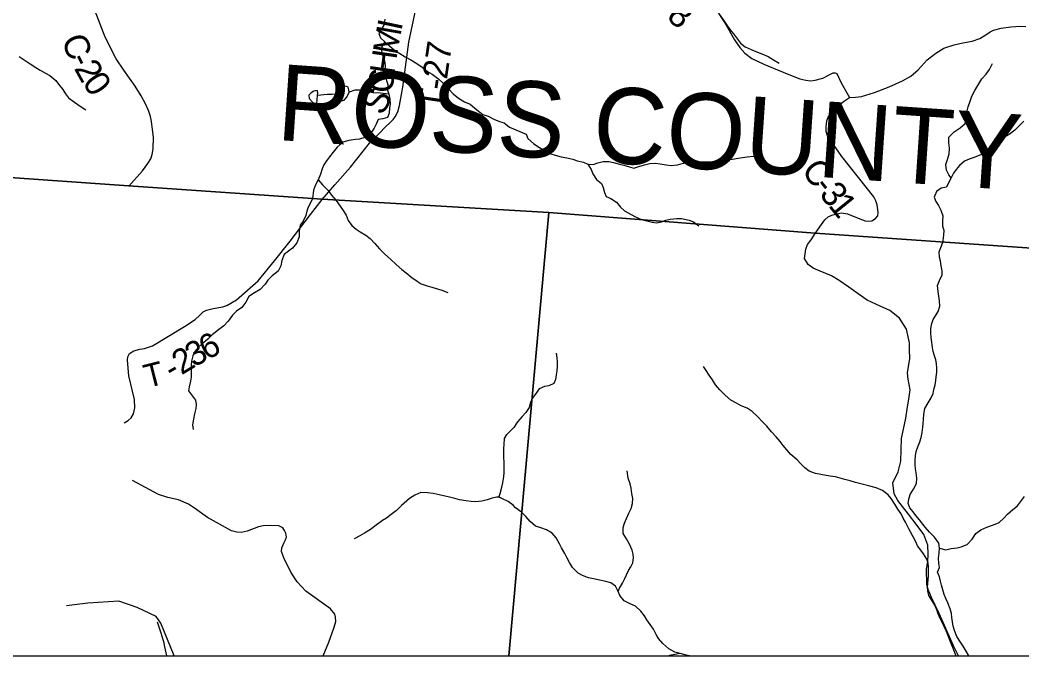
# Model space of a CAD drawing. Extents: x -139 to 835, y 0 to 440.
# Drawn here: x 470.9 to 550, y 185.1 to 235.3 of the extents above; entities that cross this region are included whole.
import ezdxf

# ---------------------------------------------------------------- set-up
doc = ezdxf.new("R2010")
doc.units = 0
for name, color, linetype in [('Default', 7, 'Continuous'), ('GM_X_County_Road', 7, 'Continuous'), ('GM_X_County_Road_Text', 7, 'Continuous'), ('GM_X_County_Text', 7, 'Continuous'), ('GM_X_Major_River', 7, 'Continuous'), ('GM_X_Minor_Lake', 7, 'Continuous'), ('GM_X_Minor_River', 7, 'Continuous'), ('GM_X_Township_Road', 7, 'Continuous'), ('GM_X_Township_Road_Text', 7, 'Continuous'), ('SH_Cut_Line', 7, 'Continuous')]:
    doc.layers.add(name, color=color, linetype=linetype)

msp = doc.modelspace()

# ---------------------------------------------------------------- linework, layer by layer
at = {"layer": 'Default'}
msp.add_lwpolyline([(373.24, 306.128), (373.24, 228.621), (390.412, 227.867), (402.968, 227.036), (407.389, 226.858), (433.728, 225.419), (479.461, 222.215), (494.743, 221.147), (512.652, 220.106), (533.705, 218.461), (553.865, 217.083)], dxfattribs=at)
for points in [[(373.24, 228.621), (373.24, 185.075), (509.507, 185.075), (512.652, 220.106), (494.743, 221.147), (479.461, 222.215), (433.728, 225.419), (407.389, 226.858), (402.968, 227.036), (390.412, 227.867)], [(509.507, 185.075), (607.596, 185.075), (607.596, 213.413), (553.865, 217.083), (533.705, 218.461), (512.652, 220.106)]]:
    msp.add_lwpolyline(points, close=True, dxfattribs=at)
at = {"layer": 'GM_X_County_Road'}
for points in [[(479.468, 222.198), (480.567, 223.384), (480.976, 223.986), (481.209, 224.353), (481.322, 224.698), (481.413, 225.128), (481.438, 226.051), (481.35, 226.653), (481.277, 227.291), (481.197, 227.701), (481.04, 228.172), (480.806, 228.693), (480.444, 229.313), (479.983, 230.092), (479.089, 231.336), (478.488, 232.249), (478.239, 232.687), (477.966, 233.233), (477.62, 233.948), (475.755, 238.766)], [(525.746, 236.334), (526.581, 235.099), (527.323, 233.748), (527.763, 233.152), (528.146, 232.695), (528.69, 232.269), (529.653, 231.823), (531.485, 231.067), (532.505, 230.674), (532.98, 230.546), (533.363, 230.493), (533.699, 230.556), (534.302, 230.716), (534.87, 231.014), (535.136, 231.142), (535.296, 231.14), (535.405, 231.08), (535.765, 230.359), (536.431, 229.197)], [(536.431, 229.197), (536.879, 229.217), (537.37, 229.267), (538.396, 229.592), (539.543, 230.021), (540.603, 230.508), (541.257, 230.87), (541.836, 231.368), (542.551, 232.16), (543.23, 232.692), (543.883, 233.077), (544.685, 233.348), (545.363, 233.518), (546.102, 233.631), (546.707, 233.847), (547.257, 234.202), (547.529, 234.379), (547.801, 234.503), (548.401, 234.659), (549.171, 234.784), (549.953, 234.836), (550.361, 234.805)], [(533.713, 218.444), (534.198, 219.152), (534.471, 219.517), (534.728, 219.762), (535.019, 219.885), (535.429, 220.006), (535.797, 220.079), (536.251, 219.994), (537.23, 219.593), (537.643, 219.437), (537.93, 219.417), (538.192, 219.445), (538.472, 219.618), (538.662, 219.841), (538.684, 220.104), (538.601, 220.72), (538.507, 221.023), (538.348, 221.352), (535.814, 224.533), (534.674, 226.171), (534.564, 226.502), (534.586, 226.863), (534.619, 227.343), (534.728, 227.624), (535.045, 228.095), (535.459, 228.485), (535.94, 228.886), (536.431, 229.197)], [(545.036, 185.075), (544.648, 185.882), (543.504, 188.426), (542.894, 189.704), (542.64, 190.319), (542.541, 190.716), (542.503, 191.964), (542.601, 192.503), (542.634, 193.115), (542.616, 193.835), (542.287, 194.679), (541.697, 195.489), (541.068, 196.287), (540.618, 196.868), (540.233, 197.364), (539.952, 197.87), (539.832, 198.748), (540.272, 199.631), (540.464, 200.457), (540.537, 202.256), (540.869, 203.861), (540.968, 204.567), (541.136, 205.55), (541.221, 206.101), (541.048, 206.93), (540.989, 207.447), (541.197, 208.56), (541.154, 209.281), (541.147, 209.809), (540.925, 210.891), (540.374, 211.749), (539.599, 212.369), (538.834, 212.7), (537.823, 213.191), (537.112, 213.69), (536.362, 214.202), (535.599, 214.738), (535.004, 215.092), (534.096, 215.461), (533.538, 215.719), (533.164, 215.998), (532.856, 216.469), (532.969, 217.2), (533.091, 217.571), (533.384, 217.946), (533.713, 218.444)], [(483.068, 185.075), (482.016, 187.666), (481.646, 188.18), (480.134, 188.913), (478.686, 189.401), (476.237, 189.249), (474.558, 189.025)]]:
    msp.add_lwpolyline(points, dxfattribs=at)
at = {"layer": 'GM_X_Major_River'}
for points in [[(508.739, 197.617), (508.54, 197.627), (508.198, 197.535), (507.778, 197.395), (507.358, 197.292), (506.899, 197.261), (506.533, 197.265), (506.142, 197.318), (505.607, 197.42), (505.229, 197.509), (504.708, 197.635), (504.342, 197.711), (503.991, 197.799), (503.534, 197.912), (503.064, 197.966), (502.541, 197.984), (502.081, 197.773), (501.658, 197.514), (501.009, 196.957), (500.623, 196.553), (500.213, 196.245), (499.843, 195.961), (499.513, 195.785), (499.01, 195.418), (498.573, 195.063), (498.111, 194.768), (497.742, 194.556), (497.293, 194.333)], [(510.016, 196.777), (509.851, 196.975), (509.45, 197.268), (508.995, 197.477), (508.739, 197.617)], [(523.777, 185.075), (523.612, 185.121), (523.041, 185.262), (522.625, 185.377), (522.147, 185.649), (521.659, 186.053), (521.315, 186.455), (521.138, 186.783), (520.925, 187.194), (520.67, 187.547), (520.404, 187.935), (520.214, 188.239), (519.934, 188.604), (519.498, 188.995), (519.084, 189.182), (518.619, 189.442), (518.261, 189.856), (518.15, 190.17), (517.923, 190.582), (517.55, 190.853), (517.16, 190.955), (516.653, 191.072), (516.315, 191.149), (515.808, 191.254), (515.315, 191.43), (514.967, 191.616), (514.545, 192.067), (514.305, 192.467), (514.09, 192.843), (513.914, 193.17), (513.661, 193.619), (513.498, 193.945), (513.246, 194.406), (512.927, 194.783), (512.475, 195.031), (512.035, 195.206), (511.606, 195.334), (511.182, 195.689), (510.851, 196.09), (510.505, 196.432), (510.016, 196.777)]]:
    msp.add_lwpolyline(points, dxfattribs=at)
at = {"layer": 'GM_X_Minor_Lake'}
for points in [[(494.378, 229.341), (494.407, 229.557), (494.37, 229.737), (494.095, 229.692), (493.885, 229.562), (493.712, 229.372), (493.722, 229.12), (494.005, 228.805), (494.2, 228.707), (494.33, 228.706)], [(496.876, 229.613), (496.852, 229.794), (496.803, 229.998), (496.686, 230.059), (496.49, 230.086), (496.255, 230.04), (496.057, 229.898), (495.99, 229.743), (496.169, 229.477), (496.153, 229.297), (496.125, 229.142), (496.24, 228.925), (496.501, 228.97), (496.674, 229.184), (496.794, 229.374)], [(496.794, 229.374), (496.876, 229.613)], [(494.33, 228.706), (494.378, 229.341)]]:
    msp.add_lwpolyline(points, dxfattribs=at)
at = {"layer": 'GM_X_Minor_River'}
for points in [[(499.71, 235.389), (499.652, 234.958), (499.411, 234.553), (499.224, 234.243), (499.35, 233.893), (499.698, 233.59), (500.086, 233.273), (500.473, 232.921), (500.822, 232.713), (501.314, 232.408), (501.768, 232.163), (502.234, 231.882), (502.648, 231.577), (503.074, 231.237), (503.437, 231.029), (503.967, 230.627), (504.328, 230.287), (504.74, 229.887), (505.113, 229.487), (505.513, 229.134), (506.006, 228.853), (506.46, 228.668), (506.976, 228.218), (507.441, 227.853), (507.87, 227.717), (508.311, 227.484), (508.766, 227.299), (509.13, 227.175), (509.556, 226.846)], [(526.122, 235.771), (526.454, 235.287), (526.672, 234.973), (526.967, 234.562), (527.249, 234.211), (527.556, 233.788), (527.813, 233.486), (528.174, 233.194), (528.641, 232.985), (529.017, 232.825), (529.496, 232.628), (529.989, 232.418), (530.416, 232.174), (530.855, 231.893)], [(499.698, 233.59), (499.458, 233.22), (499.454, 232.884), (499.515, 232.572), (499.691, 232.078), (499.725, 231.694), (499.693, 231.31), (499.676, 230.974), (499.801, 230.625), (499.939, 230.18), (499.907, 229.76), (500.02, 229.459), (500.093, 229.05), (500.114, 228.69), (500.084, 228.342), (500.052, 227.959), (499.904, 227.612), (499.55, 227.496), (499.183, 227.44), (499.022, 227.094), (498.874, 226.772), (498.647, 226.451), (498.119, 226.024), (497.713, 225.897), (497.386, 225.865), (496.85, 225.798), (496.391, 225.66), (495.928, 225.269), (495.623, 224.876), (495.33, 224.508), (495.091, 224.186), (494.878, 223.877), (494.756, 223.566), (494.619, 223.124), (494.444, 222.682), (494.229, 222.3), (494.08, 221.882), (493.981, 221.191)], [(470.813, 232.421), (471.214, 232.153), (471.693, 231.86), (472.133, 231.567), (472.483, 231.347), (472.898, 231.114), (473.234, 230.919), (473.699, 230.542), (473.93, 230.239), (474.251, 229.816), (474.481, 229.477), (474.699, 229.175), (475.19, 228.809), (475.643, 228.504), (476.07, 228.212)], [(544.45, 222.835), (544.271, 223.077), (544.093, 223.438), (544.02, 223.895), (544.156, 224.289), (544.292, 224.732), (544.31, 225.187), (544.264, 225.607), (544.269, 226.051), (544.692, 226.49), (545.152, 226.797), (545.547, 227.128), (545.63, 227.523), (545.661, 227.931), (545.798, 228.457), (545.947, 228.911), (546.096, 229.293), (546.323, 229.747), (546.642, 230.259), (546.869, 230.652), (547.212, 231.044), (547.491, 231.413), (547.705, 231.866)], [(500.02, 229.459), (499.356, 229.538), (498.755, 229.545), (498.195, 229.683), (497.714, 229.772), (497.322, 229.764), (496.876, 229.613)], [(496.169, 229.477), (495.528, 229.436), (495.136, 229.429), (494.378, 229.341)], [(550.189, 227.318), (549.859, 226.974), (549.476, 226.618), (549.042, 226.263), (548.674, 226.051), (548.344, 225.719), (547.882, 225.268), (547.475, 224.997), (547.068, 224.773), (546.596, 224.575), (546.269, 224.458), (545.876, 224.331), (545.496, 224.155), (545.114, 223.823), (544.85, 223.514), (544.637, 223.205), (544.45, 222.835), (544.276, 222.501), (544.076, 222.095), (543.658, 222.028), (543.303, 221.756), (543.102, 221.326), (543.227, 220.965), (543.458, 220.663), (543.636, 220.301), (543.799, 219.832), (543.755, 219.437), (543.763, 219.029), (543.864, 218.716), (543.858, 218.308), (543.779, 217.684)], [(509.556, 226.846), (510.872, 226.282), (510.998, 225.957), (511.449, 225.556), (511.785, 225.325), (512.238, 225.044), (512.82, 224.75), (513.158, 224.638), (513.638, 224.501), (514.08, 224.424), (514.548, 224.311), (514.898, 224.199), (515.392, 224.074), (515.742, 223.914), (515.997, 223.504), (516.149, 223.166), (516.43, 222.72), (516.83, 222.403), (516.957, 222.09), (517.056, 221.693), (517.182, 221.356), (517.558, 221.208), (518.01, 220.915), (518.318, 220.528), (518.654, 220.249), (519.119, 219.968), (519.572, 219.735), (519.974, 219.563), (520.416, 219.45), (520.818, 219.338), (521.17, 219.298), (521.575, 219.366), (521.915, 219.506), (522.255, 219.586), (522.777, 219.64), (523.155, 219.636), (523.74, 219.498), (524.103, 219.362), (524.516, 219.058)], [(515.742, 223.914), (516.171, 223.886), (516.538, 224.038), (516.957, 224.129), (517.413, 224.124), (517.764, 224.06), (518.257, 223.935), (518.595, 223.835), (519.023, 223.711), (519.374, 223.599), (519.766, 223.751), (520.211, 223.866), (520.63, 223.981), (521.073, 224), (521.45, 223.96), (521.944, 223.871), (522.322, 223.819), (522.817, 223.873), (523.197, 223.977), (523.575, 224.045), (524.071, 224.1), (524.658, 224.117), (525.179, 224.099), (525.635, 224.107), (526.027, 224.15), (526.405, 224.206), (526.745, 224.262), (527.176, 224.33), (527.633, 224.385), (527.972, 224.441), (528.338, 224.497), (528.834, 224.563)], [(494.444, 222.682), (494.778, 222.294), (495.215, 221.833), (495.485, 221.471), (495.858, 221.06)], [(493.981, 221.191), (493.653, 220.518), (493.535, 220.205), (493.47, 219.869), (493.261, 219.413), (493.025, 219.112), (492.947, 218.644), (492.934, 218.188), (492.751, 217.707), (492.411, 217.275), (492.084, 217.058), (491.757, 216.794), (491.561, 216.325), (491.483, 215.905), (491.287, 215.473), (490.803, 215.1), (490.45, 214.763), (490.241, 214.451), (489.862, 214.03), (489.404, 213.766), (488.96, 213.465), (488.724, 213.02), (488.41, 212.588), (487.979, 212.323), (487.665, 211.999), (487.325, 211.53), (486.985, 211.146), (486.554, 210.833), (486.07, 210.448), (485.717, 210.112), (485.272, 209.727), (484.945, 209.438), (484.697, 209.126), (484.527, 208.79), (484.423, 208.369), (484.396, 208.069), (484.397, 207.721), (484.41, 207.397), (484.41, 207.085), (484.358, 206.785), (484.253, 206.34), (484.188, 206.016), (484.502, 205.608), (484.75, 205.284), (484.79, 204.936), (484.764, 204.624), (484.659, 204.204), (484.581, 203.772), (484.515, 203.327), (484.568, 202.955)], [(495.858, 221.06), (496.373, 220.341), (496.648, 219.885), (496.805, 219.465), (497.093, 219.069), (497.433, 218.794), (497.76, 218.59), (498.205, 218.315), (498.545, 218.063), (498.911, 217.667), (499.278, 217.236), (499.709, 216.816), (500.141, 216.409), (500.599, 216.001), (501.057, 215.606), (501.384, 215.33), (501.829, 214.97), (502.247, 214.671), (502.587, 214.479), (503.045, 214.312), (503.425, 214.204), (504.209, 213.965), (504.68, 213.798)], [(545.822, 185.075), (545.807, 185.129), (545.624, 185.466), (545.389, 185.838), (545.18, 186.175), (544.906, 186.607), (544.71, 187.076), (544.606, 187.425), (544.554, 187.773), (544.515, 188.11), (544.476, 188.422), (544.371, 188.807), (544.175, 189.276), (544.019, 189.624), (543.901, 189.937), (543.784, 190.297), (543.679, 190.658), (543.614, 190.994), (543.523, 191.319), (543.379, 191.704), (543.523, 192.052), (543.484, 192.376), (543.445, 192.797), (543.511, 193.23), (543.537, 193.578), (543.472, 193.987), (543.132, 194.468), (542.727, 194.852), (542.387, 195.261), (541.943, 195.826), (541.669, 196.162), (541.447, 196.463), (541.198, 196.775), (541.055, 197.124), (541.094, 197.472), (541.212, 197.833), (541.487, 198.241), (541.722, 198.698), (541.748, 199.131), (541.696, 199.551), (541.644, 199.852), (541.618, 200.176), (541.618, 200.549), (541.645, 200.885), (541.697, 201.234), (541.815, 201.582), (541.972, 201.979), (542.077, 202.327), (542.168, 202.736), (542.221, 203.144), (542.234, 203.445), (542.26, 203.757), (542.3, 204.166), (542.365, 204.634), (542.64, 205.067), (542.875, 205.475), (543.019, 205.812), (543.085, 206.112), (543.176, 206.497), (543.229, 206.821), (543.255, 207.122), (543.307, 207.494), (543.321, 207.818), (543.295, 208.167), (543.229, 208.467), (543.125, 208.792), (543.034, 209.128), (542.968, 209.429), (542.916, 209.861), (542.864, 210.234), (542.851, 210.594), (542.851, 210.931), (542.93, 211.339), (543.021, 211.64), (543.205, 211.94), (543.414, 212.277), (543.545, 212.709), (543.532, 213.118), (543.48, 213.49), (543.414, 213.875), (543.362, 214.331), (543.532, 214.74), (543.742, 215.172), (543.742, 215.509), (543.664, 215.893), (543.598, 216.278), (543.533, 216.578), (543.494, 216.987), (543.779, 217.684)], [(513.244, 209.001), (513.296, 208.628), (513.322, 208.304), (513.309, 207.931), (513.283, 207.595), (513.243, 207.27), (513.178, 206.922), (513.06, 206.609), (512.655, 206.405), (512.328, 206.369), (511.91, 206.165), (511.583, 205.732), (511.347, 205.408), (511.216, 205.108), (511.112, 204.711), (510.85, 204.315), (510.549, 204.002), (510.196, 203.558), (509.908, 203.125)], [(544.831, 185.075), (544.814, 185.129), (544.631, 185.61), (544.501, 185.934), (544.344, 186.331), (544.187, 186.752), (544.044, 187.064), (543.9, 187.389), (543.704, 187.798), (543.56, 188.098), (543.43, 188.399), (543.312, 188.711), (543.156, 189.096), (542.947, 189.42), (542.699, 189.853), (542.594, 190.213), (542.568, 190.514), (542.647, 191.403), (542.647, 191.764), (542.66, 192.112), (542.634, 192.413), (542.517, 192.725), (542.256, 193.134), (542.047, 193.434), (541.798, 193.771), (541.655, 194.083), (541.446, 194.48), (541.276, 194.816), (541.119, 195.129), (540.845, 195.646), (540.649, 195.97), (540.505, 196.295), (540.244, 196.667), (539.996, 197.076), (539.709, 197.509), (539.474, 197.809), (539.029, 198.158), (538.533, 198.35), (538.036, 198.482), (537.212, 198.699), (536.886, 198.783), (536.467, 198.915), (536.062, 199.011), (535.67, 199.119), (535.304, 199.216), (534.899, 199.288), (534.572, 199.336), (534.154, 199.408), (533.723, 199.492), (533.226, 199.661), (532.899, 199.925), (532.547, 200.274), (532.272, 200.574), (531.789, 200.995), (531.462, 201.367), (531.188, 201.692), (530.927, 202.004), (530.613, 202.377), (530.247, 202.785), (529.894, 203.23), (529.542, 203.567), (529.15, 203.999), (528.732, 204.396), (528.326, 204.648), (527.856, 204.841), (527.477, 205.045), (527.046, 205.285), (526.588, 205.682), (526.17, 206.091), (525.831, 206.499), (525.595, 206.884), (525.334, 207.244), (525.086, 207.617), (524.877, 207.941)], [(508.739, 197.617), (508.713, 197.585), (508.817, 197.91), (508.961, 198.402), (509.027, 198.75), (509.118, 199.23), (509.144, 199.567), (509.144, 199.975), (509.131, 200.383), (509.105, 200.743), (509.104, 201.451), (509.13, 201.775), (509.17, 202.244), (509.343, 202.579), (509.908, 203.125)], [(518.15, 190.17), (518.242, 190.433), (518.478, 190.83), (518.635, 191.142), (518.949, 191.815), (519.132, 192.128), (519.302, 192.44), (519.341, 192.813), (519.328, 193.113), (519.237, 193.426), (519.028, 193.894), (518.806, 194.327), (518.532, 194.76), (518.545, 195.217), (518.65, 195.553), (518.807, 195.925), (518.99, 196.346), (519.16, 196.719), (519.265, 197.127), (519.291, 197.5), (519.226, 197.896), (519.161, 198.329), (519.083, 198.665), (518.939, 199.11), (518.861, 199.711)], [(508.739, 197.617), (508.54, 197.627), (508.198, 197.535), (507.778, 197.395), (507.358, 197.292), (506.899, 197.261), (506.533, 197.265), (506.142, 197.318), (505.607, 197.42), (505.229, 197.509), (504.708, 197.635), (504.342, 197.711), (503.991, 197.799), (503.534, 197.912), (503.064, 197.966), (502.541, 197.984), (502.081, 197.773), (501.658, 197.514), (501.009, 196.957), (500.623, 196.553), (500.213, 196.245), (499.843, 195.961), (499.513, 195.785), (499.01, 195.418), (498.573, 195.063), (498.111, 194.768), (497.742, 194.556), (497.293, 194.333)], [(510.016, 196.777), (509.851, 196.975), (509.45, 197.268), (508.995, 197.477), (508.739, 197.617)], [(543.537, 193.578), (544.02, 193.446), (544.452, 193.554), (544.922, 193.626), (545.249, 193.698), (545.707, 193.89), (546.112, 194.311), (546.4, 194.756), (546.792, 195.044), (547.263, 195.236), (547.786, 195.428), (548.243, 195.608), (548.623, 195.969), (548.897, 196.269), (549.329, 196.642), (549.682, 196.942), (549.93, 197.243), (550.244, 197.663)], [(523.777, 185.075), (523.612, 185.121), (523.041, 185.262), (522.625, 185.377), (522.147, 185.649), (521.659, 186.053), (521.315, 186.455), (521.138, 186.783), (520.925, 187.194), (520.67, 187.547), (520.404, 187.935), (520.214, 188.239), (519.934, 188.604), (519.498, 188.995), (519.084, 189.182), (518.619, 189.442), (518.261, 189.856), (518.15, 190.17), (517.923, 190.582), (517.55, 190.853), (517.16, 190.955), (516.653, 191.072), (516.315, 191.149), (515.808, 191.254), (515.315, 191.43), (514.967, 191.616), (514.545, 192.067), (514.305, 192.467), (514.09, 192.843), (513.914, 193.17), (513.661, 193.619), (513.498, 193.945), (513.246, 194.406), (512.927, 194.783), (512.475, 195.031), (512.035, 195.206), (511.606, 195.334), (511.182, 195.689), (510.851, 196.09), (510.505, 196.432), (510.016, 196.777)], [(482.478, 185.075), (482.426, 185.315), (482.334, 185.784), (482.269, 186.096), (482.151, 186.54), (482.02, 186.948), (481.876, 187.356), (481.732, 187.752)], [(523.041, 185.262), (522.2, 185.121), (522.147, 185.075)]]:
    msp.add_lwpolyline(points, dxfattribs=at)
at = {"layer": 'GM_X_Township_Road'}
for points in [[(494.75, 221.131), (495.746, 222.296), (496.986, 223.683), (498.489, 225.569), (499.255, 226.355), (499.793, 226.907), (500.102, 227.2), (500.357, 227.446), (500.533, 227.67), (500.74, 228.05), (500.872, 228.562), (501.121, 230.008), (501.612, 233.573), (502.349, 237.059)], [(487.066, 212.71), (487.232, 212.757), (487.974, 213.194), (489.701, 214.707), (490.999, 216.274), (492.218, 217.845), (493.821, 219.951), (494.75, 221.131)], [(479.113, 203.499), (479.436, 203.677), (479.67, 203.896), (479.843, 204.213), (479.945, 204.665), (479.927, 205.327), (479.473, 207.198), (479.38, 208.429), (479.407, 208.704), (479.539, 208.975), (479.863, 209.177), (480.341, 209.313), (480.723, 209.357), (481.336, 209.571), (483.889, 211.109), (484.728, 211.662), (485.087, 212.007), (485.348, 212.26), (485.603, 212.382), (486.147, 212.515), (486.9, 212.663), (487.066, 212.71)], [(494.832, 185.075), (495.283, 186.154), (495.711, 187.35), (495.839, 187.801), (495.816, 188.127), (495.763, 188.37), (495.406, 188.806), (493.463, 190.2), (492.768, 190.939), (492.27, 191.682), (491.714, 192.824), (491.544, 193.336), (491.572, 193.623), (491.721, 193.978), (491.865, 194.236), (491.929, 194.462), (491.88, 194.776), (491.786, 194.985), (491.64, 195.195), (491.334, 195.341), (490.682, 195.393), (490.103, 195.345), (489.734, 195.277), (488.826, 194.943), (488.363, 194.831), (488.023, 194.845), (487.583, 194.948), (485.702, 196.015), (484.679, 196.744), (484.185, 197.066), (483.391, 197.4), (482.564, 197.604), (481.83, 197.828), (479.767, 198.926)]]:
    msp.add_lwpolyline(points, dxfattribs=at)
at = {"layer": 'SH_Cut_Line'}
for points in [[(607.596, 213.413), (607.596, 400.079), (373.24, 400.079), (373.24, 228.621), (390.412, 227.867), (402.968, 227.036), (407.389, 226.858), (433.728, 225.419), (479.461, 222.215), (494.743, 221.147), (512.652, 220.106), (533.705, 218.461), (553.865, 217.083)], [(373.24, 228.621), (373.24, 185.075), (607.596, 185.075), (607.596, 213.413), (553.865, 217.083), (533.705, 218.461), (512.652, 220.106), (494.743, 221.147), (479.461, 222.215), (433.728, 225.419), (407.389, 226.858), (402.968, 227.036), (390.412, 227.867)]]:
    msp.add_lwpolyline(points, close=True, dxfattribs=at)

# ---------------------------------------------------------------- texts
at = {"layer": 'GM_X_County_Road_Text'}
for s, height, rotation, p in [('8', 1.972, 319.58057, (521.894, 235.443)), ('C', 1.975, 292.55447, (474.112, 233.729)), ('2', 1.981, 298.81623, (475.118, 231.497)), ('-', 1.98, 297.23911, (474.75, 232.21)), ('0', 1.985, 304.26312, (475.757, 230.353)), ('C', 1.985, 305.91223, (532.557, 223.44)), ('-', 1.985, 308.35104, (533.498, 222.144)), ('3', 1.985, 308.40189, (533.972, 221.546)), ('1', 1.985, 309.07433, (534.685, 220.647))]:
    msp.add_text(s, height=height, rotation=rotation, dxfattribs=at).set_placement(p)
at = {"layer": 'GM_X_County_Text'}
msp.add_text('ROSS COUNTY', height=6.00126, rotation=356.09717, dxfattribs=at).set_placement((491.074, 225.844))
at = {"layer": 'GM_X_Township_Road_Text'}
for s, height, rotation, p in [('I', 1.964, 78.01666, (501.006, 234.4)), ('M', 1.962, 80.01555, (500.67, 232.491)), ('T-27', 1.961, 81.57835, (504.247, 228.125)), ('H', 1.961, 81.78185, (500.446, 230.937)), ('C', 1.959, 84.9423, (500.319, 229.49)), ('S', 1.981, 61.63721, (499.517, 227.692)), ('6', 1.919, 27.2239, (485.629, 208.413)), ('3', 1.933, 29.95724, (484.63, 207.836)), ('2', 1.939, 31.24964, (483.634, 207.232)), ('T', 1.841, 14.06902, (480.923, 206.233)), ('-', 1.932, 29.65494, (482.899, 206.812))]:
    msp.add_text(s, height=height, rotation=rotation, dxfattribs=at).set_placement(p)

doc.saveas('drawing.dxf')
